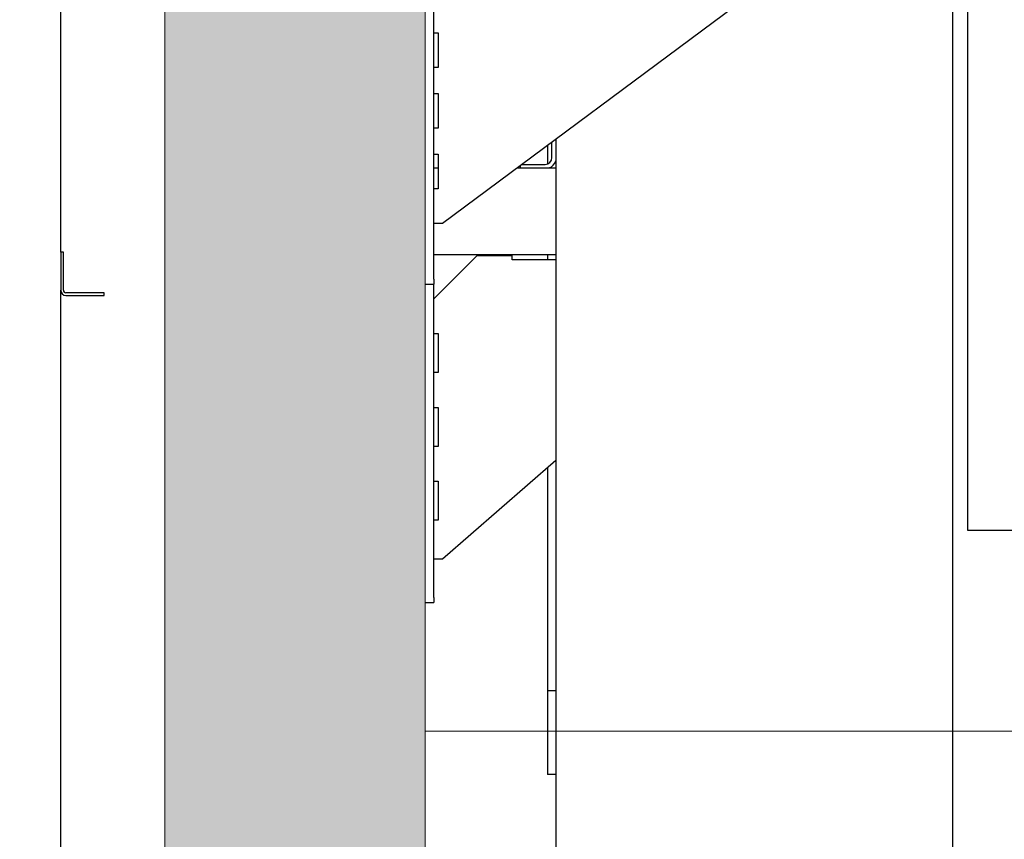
# Model space of a CAD drawing. Extents: x -89225 to 110569, y 13360 to 87647.
# Tile 458 of 478: x 106900 to 108034, y 65089 to 66034. Entities that reach past the tile are written whole.
import ezdxf

# ---------------------------------------------------------------- set-up
doc = ezdxf.new("R2010")
doc.units = 0
doc.layers.add('Beluchtingstank', color=253, linetype='Continuous')
doc.layers.add('Iv-Lines 035', color=4, linetype='Continuous')

# ---------------------------------------------------------------- blocks, each defined once
blk = doc.blocks.new('Bordes been 1 ZAZ')
for p, q in [((1231063.7, -983095.1, 1600), (1231063.7, -984725.7, 1600)), ((1231063.7, -984725.7), (1230993.7, -984725.7))]:
    blk.add_line(p, q)
blk = doc.blocks.new('Beuchtingstank doorsnede')
h = blk.add_hatch()
h.set_pattern_fill('ANSI31', color=256, scale=2540, angle=165.0002, style=0)
h.set_pattern_definition([(210.0002, (1248752.05, -931373.5), (158.751, -274.9626), [])])
edge = h.paths.add_edge_path()
edge.add_line((1219734, -939687.1), (1219778, -939687.1))
edge.add_line((1219778, -939687.1), (1219778, -939684.1))
edge.add_line((1219778, -939684.1), (1219734, -939684.1))
edge.add_ellipse((1219734, -939681.1), major_axis=(-3, 0), ratio=1, start_angle=0, end_angle=90, ccw=False)
edge.add_line((1219731, -939681.1), (1219731, -939637.1))
edge.add_line((1219731, -939637.1), (1219728, -939637.1))
edge.add_line((1219728, -939637.1), (1219728, -939681.1))
edge.add_ellipse((1219734, -939681.1), major_axis=(0, -6), ratio=1, start_angle=270, end_angle=360)
for p, q in [((1219728, -939637.1), (1219728, -938736.1)), ((1220755.6, -938829.8), (1220755.6, -941779.1)), ((1220158, -939668.3), (1220158, -939180.3)), ((1220558, -939314.3), (1220168, -939604.3)), ((1220158, -939384.3), (1220163, -939384.3)), ((1220163, -939384.3), (1220163, -939424.3)), ((1220163, -939424.3), (1220158, -939424.3)), ((1220158, -939454.3), (1220163, -939454.3)), ((1220163, -939454.3), (1220163, -939494.3)), ((1220163, -939494.3), (1220158, -939494.3)), ((1220298.4, -939507.4), (1220298.4, -941779.1)), ((1220289, -939514.4), (1220289, -939535.5)), ((1220294, -939528.1), (1220294, -939510.7)), ((1220158, -939524.3), (1220163, -939524.3)), ((1220163, -939524.3), (1220163, -939564.3)), ((1220158, -939540.2), (1220163, -939540.2)), ((1220254.3, -939540.2), (1220298.4, -939540.2)), ((1220257.8, -939540.2), (1220257.8, -939537.6)), ((1220259.8, -939536.1), (1220286, -939536.1)), ((1220163, -939564.3), (1220158, -939564.3)), ((1220168, -939604.3), (1220158, -939604.3)), ((1219731, -939637.1), (1219728, -939637.1)), ((1219728, -939637.1), (1219728, -939681.1)), ((1219731, -939681.1), (1219731, -939637.1)), ((1220298.4, -939640.2), (1220158, -939640.2)), ((1220158, -939691.1), (1220208, -939641.1)), ((1220208, -939641.1), (1220248, -939641.1)), ((1220248, -939646.1), (1220248, -939641.1)), ((1220289, -939640.2), (1220289, -939646.1)), ((1220298.4, -939646.1), (1220248, -939646.1)), ((1220148, -939674.3), (1220158, -939674.3)), ((1220158, -939668.3), (1220158, -939674.3)), ((1220158, -940035.1), (1220158, -939674.3)), ((1219728, -940637.1), (1219728, -939681.1)), ((1219778, -939684.1), (1219734, -939684.1)), ((1219734, -939687.1), (1219778, -939687.1)), ((1219778, -939687.1), (1219778, -939684.1)), ((1220158, -939731.1), (1220163, -939731.1)), ((1220163, -939731.1), (1220163, -939776.1)), ((1220163, -939776.1), (1220158, -939776.1)), ((1220158, -939816.1), (1220163, -939816.1)), ((1220163, -939816.1), (1220163, -939861.1)), ((1220163, -939861.1), (1220158, -939861.1)), ((1220298.4, -939877.5), (1220168, -939991.1)), ((1220289, -939885.7), (1220289, -940142.7)), ((1220158, -939901.1), (1220163, -939901.1)), ((1220163, -939901.1), (1220163, -939946.1)), ((1220163, -939946.1), (1220158, -939946.1)), ((1220168, -939991.1), (1220158, -939991.1)), ((1220158, -940035.1), (1220158, -940041.1)), ((1220148, -940041.1), (1220158, -940041.1)), ((1220298.4, -940142.7), (1220289, -940142.7)), ((1220289, -940142.7), (1220289, -940239.1)), ((1220298.4, -940239.1), (1220289, -940239.1))]:
    blk.add_line(p, q)
for centre, radius, start, end in [((1220286, -939528.1), 8, 270, 0), ((1220286, -939528.1), 13, 291.8356, 342.9899), ((1219734, -939681.1), 6, 180, 270), ((1219734, -939681.1), 3, 180, 270)]:
    blk.add_arc(centre, radius, start, end)

msp = doc.modelspace()

# ---------------------------------------------------------------- hatches: boundary and pattern name
at = {"layer": 'Beluchtingstank', "lineweight": 9, "ltscale": 0.01}
h = msp.add_hatch(dxfattribs=at)
h.set_pattern_fill('AR-CONC', color=256, style=0)
h.paths.add_polyline_path([(80617.1, 62564.3), (80917.1, 62564.3), (80917.1, 66667.3), (80917.1, 66735.3), (80917.1, 66814.3), (80617.1, 66814.3)])
h.paths.add_polyline_path([(107067.1, 62564.3), (107367.1, 62564.3), (107367.1, 66814.3), (107067.1, 66814.3), (107067.1, 66735.3), (107067.1, 66667.3)])
h.paths.add_polyline_path([(93867.1, 66264.3), (93867.1, 66263.2), (93867.1, 62564.3), (94117.1, 62564.3), (94117.1, 66263.2), (94117.1, 66264.3), (94113.6, 66264.3), (93870.6, 66264.3)])

# ---------------------------------------------------------------- linework, layer by layer
for p, q in [((107067.1, 66814.3), (107067.1, 62564.3)), ((107367.1, 62564.3), (107367.1, 66814.3)), ((107367.1, 65214.3), (109346.1, 65214.3))]:
    msp.add_line(p, q, dxfattribs=at)

# ---------------------------------------------------------------- block references
at = {"layer": 'Iv-Lines 035', "xscale": -1}
msp.add_blockref('Bordes been 1 ZAZ', (1339055.8, 1050171.4), dxfattribs=at)
at = {"layer": 'Iv-Lines 035'}
msp.add_blockref('Beuchtingstank doorsnede', (-1112780.9, 1005403.4), dxfattribs=at)

doc.saveas('drawing.dxf')
